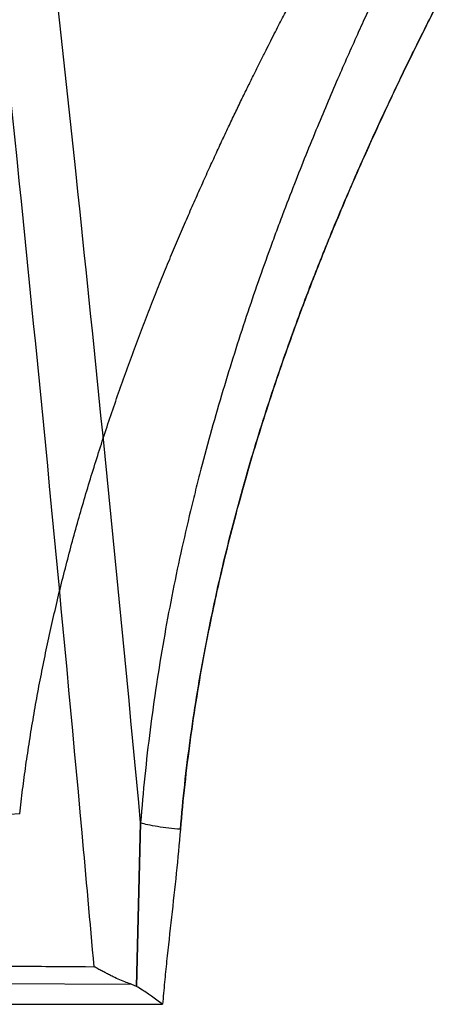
# Model space of a CAD drawing. Header units: millimetres. Extents: x 0 to 297, y 0 to 210.
# Tile 287 of 438: x 147.262 to 147.377, y 159.028 to 159.29. Entities that reach past the tile are written whole.
import ezdxf

# ---------------------------------------------------------------- set-up
doc = ezdxf.new("R2010")
doc.units = ezdxf.units.MM
doc.header["$LTSCALE"] = 16.335
doc.layers.add('INTFCLR_144815', color=7, linetype='CONTINUOUS')

msp = doc.modelspace()

# ---------------------------------------------------------------- linework, layer by layer
at = {"layer": 'INTFCLR_144815', "color": 9, "linetype": 'Continuous'}
for p, q in [((147.2939292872, 159.0763019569), (147.2928089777, 159.032873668)), ((147.2928089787, 159.0328736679), (147.2939292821, 159.0763019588)), ((147.1335091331, 159.0389453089), (147.2815890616, 159.0380882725)), ((147.2915770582, 159.0334000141), (147.1307784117, 159.0338764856)), ((147.1308639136, 159.0281115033), (147.2997542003, 159.0281100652))]:
    msp.add_line(p, q, dxfattribs=at)
at = {"layer": 'INTFCLR_144815', "color": 6, "linetype": 'Continuous'}
msp.add_line((147.2928134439, 159.0328741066), (147.2915770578, 159.0334000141), dxfattribs=at)
msp.add_arc((148.6256505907, 135.304605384), 23.813168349, 93.28324022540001, 93.4939552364, dxfattribs=at)
at = {"layer": 'INTFCLR_144815', "color": 9, "linetype": 'Continuous'}
for centre, radius, start, end in [((147.7108147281, 158.9942927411), 0.4124492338, 174.4785059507, 175.2969545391), ((147.7120846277, 158.9941746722), 0.4137245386, 174.479152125, 175.2950778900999)]:
    msp.add_arc(centre, radius, start, end, dxfattribs=at)
for points, knots in [([(147.2939292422, 159.076301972), (147.2885169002, 159.1340301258), (147.2758473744, 159.2617119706), (147.2540261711, 159.4552279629), (147.2286106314, 159.6511563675), (147.2098896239, 159.7770173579), (147.2002882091, 159.8370621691)], [0, 0, 0, 0, 0.2268957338, 0.5020939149, 0.7620442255, 1, 1, 1, 1]), ([(147.2815890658, 159.0380882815), (147.2805365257, 159.0499547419), (147.2742892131, 159.1195518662), (147.2616161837, 159.2513867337), (147.2486260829, 159.3712159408), (147.2414324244, 159.4333639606)], [0, 0, 0, 0, 0.08995059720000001, 0.5276123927, 1, 1, 1, 1]), ([(147.3650049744, 159.3143366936), (147.3642440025, 159.3127859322), (147.3625725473, 159.3093581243), (147.3596809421, 159.3033424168), (147.3568383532, 159.2973137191), (147.3545241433, 159.2923132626), (147.3530155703, 159.2890171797), (147.3504535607, 159.28337372), (147.3463365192, 159.2740943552), (147.3406122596, 159.2606263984), (147.3356448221, 159.2483043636), (147.3320828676, 159.2390406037), (147.3299718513, 159.2334017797), (147.3266814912, 159.2244438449), (147.3217825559, 159.2103976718), (147.3155772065, 159.1907821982), (147.3112621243, 159.1753889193), (147.3085290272, 159.1647051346), (147.3067121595, 159.1573075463), (147.3036704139, 159.1440783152), (147.2998500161, 159.1247239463), (147.2962327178, 159.1008209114), (147.2945664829, 159.0845637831), (147.2939292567, 159.0763019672)], [0, 0, 0, 0, 0.0207349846, 0.045776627, 0.0801181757, 0.1007403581, 0.1119158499, 0.1236298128, 0.1751356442, 0.2337672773, 0.299281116, 0.3345979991, 0.3528994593, 0.371554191, 0.4491488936, 0.5314384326, 0.6184736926, 0.6409991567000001, 0.6638103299, 0.7099082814, 0.8039311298, 0.9005344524, 1, 1, 1, 1]), ([(147.3044957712, 159.0745833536), (147.3051550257, 159.0825130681), (147.306865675, 159.0981572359), (147.310006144, 159.1174636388), (147.3126386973, 159.1306949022), (147.3142590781, 159.138110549), (147.3167187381, 159.1488711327), (147.3207394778, 159.1644454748), (147.3267262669, 159.1843871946), (147.332090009, 159.2002352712), (147.3359785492, 159.2108962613), (147.3381898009, 159.2167546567), (147.3413742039, 159.2250249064), (147.3460897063, 159.2366938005), (147.3523518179, 159.2512196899), (147.3569603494, 159.2613603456), (147.359893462, 159.2676295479), (147.3616659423, 159.271392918), (147.3644944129, 159.2772811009), (147.368122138, 159.2846911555), (147.3712005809, 159.2907769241), (147.3729663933, 159.2942527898), (147.3738853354, 159.2960315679), (147.3751874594, 159.298558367), (147.3760157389, 159.3001550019), (147.377523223, 159.3030342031), (147.3759513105, 159.3000314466), (147.3747083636, 159.2976340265), (147.3716867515, 159.2917617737), (147.3688752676, 159.2861705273), (147.3664872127, 159.2813532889), (147.3649485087, 159.2781990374), (147.3623265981, 159.2727968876), (147.3581233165, 159.2639136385), (147.352261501, 159.2510231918), (147.3471814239, 159.2392230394), (147.3435360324, 159.2303512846), (147.3413768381, 159.2249521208), (147.3380118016, 159.2163808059), (147.3330025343, 159.2029412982), (147.3266549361, 159.1841656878), (147.3222353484, 159.1694250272), (147.31944074, 159.1591931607), (147.3175810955, 159.152113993), (147.3144710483, 159.1394575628), (147.3105582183, 159.1209384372), (147.3068638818, 159.0980585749), (147.3051366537, 159.0824937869), (147.3044957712, 159.0745833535)], [0, 0, 0, 0, 0.0495666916, 0.0979787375, 0.1217947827, 0.1335961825, 0.145261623, 0.1905535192, 0.2337590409, 0.2749344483, 0.2947559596, 0.304446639, 0.3139406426, 0.3499603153, 0.3828364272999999, 0.4124698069, 0.4193419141, 0.4259519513, 0.4383822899, 0.4600369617, 0.4773189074, 0.4809299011, 0.4842530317, 0.4899454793, 0.4975118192, 0.5000003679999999, 0.5026670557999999, 0.5104422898, 0.5230504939, 0.5403341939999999, 0.5507100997, 0.5563295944, 0.5622201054, 0.5881060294, 0.6175531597, 0.6504231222, 0.6681285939, 0.6772997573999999, 0.6866454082, 0.7254887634, 0.7666300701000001, 0.8100868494, 0.8213244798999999, 0.8327010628, 0.8556801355, 0.9025052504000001, 0.9505623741, 1, 1, 1, 1]), ([(147.3044957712, 159.0745833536), (147.3051550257, 159.0825130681), (147.306865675, 159.0981572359), (147.310006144, 159.1174636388), (147.3126386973, 159.1306949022), (147.3142590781, 159.138110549), (147.3167187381, 159.1488711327), (147.3207394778, 159.1644454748), (147.3267262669, 159.1843871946), (147.332090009, 159.2002352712), (147.3359785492, 159.2108962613), (147.3381898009, 159.2167546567), (147.3413742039, 159.2250249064), (147.3460897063, 159.2366938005), (147.3523518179, 159.2512196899), (147.3569603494, 159.2613603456), (147.359893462, 159.2676295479), (147.3616659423, 159.271392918), (147.3644944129, 159.2772811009), (147.368122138, 159.2846911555), (147.3712005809, 159.2907769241), (147.3729663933, 159.2942527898), (147.3738853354, 159.2960315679), (147.3751874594, 159.298558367), (147.3760157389, 159.3001550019), (147.377523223, 159.3030342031), (147.3759513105, 159.3000314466), (147.3747083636, 159.2976340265), (147.3716867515, 159.2917617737), (147.3688752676, 159.2861705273), (147.3664872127, 159.2813532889), (147.3649485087, 159.2781990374), (147.3623265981, 159.2727968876), (147.3581233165, 159.2639136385), (147.352261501, 159.2510231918), (147.3471814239, 159.2392230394), (147.3435360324, 159.2303512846), (147.3413768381, 159.2249521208), (147.3380118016, 159.2163808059), (147.3330025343, 159.2029412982), (147.3266549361, 159.1841656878), (147.3222353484, 159.1694250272), (147.31944074, 159.1591931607), (147.3175810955, 159.152113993), (147.3144710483, 159.1394575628), (147.3105582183, 159.1209384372), (147.3068638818, 159.0980585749), (147.3051366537, 159.0824937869), (147.3044957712, 159.0745833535)], [0, 0, 0, 0, 0.0495666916, 0.0979787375, 0.1217947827, 0.1335961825, 0.145261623, 0.1905535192, 0.2337590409, 0.2749344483, 0.2947559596, 0.304446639, 0.3139406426, 0.3499603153, 0.3828364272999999, 0.4124698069, 0.4193419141, 0.4259519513, 0.4383822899, 0.4600369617, 0.4773189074, 0.4809299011, 0.4842530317, 0.4899454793, 0.4975118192, 0.5000003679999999, 0.5026670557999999, 0.5104422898, 0.5230504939, 0.5403341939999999, 0.5507100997, 0.5563295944, 0.5622201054, 0.5881060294, 0.6175531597, 0.6504231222, 0.6681285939, 0.6772997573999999, 0.6866454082, 0.7254887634, 0.7666300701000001, 0.8100868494, 0.8213244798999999, 0.8327010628, 0.8556801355, 0.9025052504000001, 0.9505623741, 1, 1, 1, 1]), ([(147.3044957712, 159.0745833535), (147.303461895, 159.0746604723), (147.3014239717, 159.0748519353), (147.2985298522, 159.0752427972), (147.2960339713, 159.0757088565), (147.2945505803, 159.0760916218), (147.2939292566, 159.0763019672)], [0, 0, 0, 0, 0.2899876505, 0.5723852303, 0.8165212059, 1, 1, 1, 1]), ([(147.3044957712, 159.0745833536), (147.3038439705, 159.0667808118), (147.3025684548, 159.0550999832), (147.301044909, 159.0415779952), (147.3004576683, 159.0358295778), (147.3002791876, 159.0339782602)], [0, 0, 0, 0, 0.5753799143, 0.8633220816, 1, 1, 1, 1]), ([(147.122178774, 159.0389822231), (147.1250517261, 159.0389733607), (147.1532926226, 159.0388827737), (147.2064297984, 159.0386470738), (147.2566933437, 159.0382983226), (147.2815890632, 159.0380882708)], [0, 0, 0, 0, 0.05406648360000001, 0.5314695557, 1, 1, 1, 1])]:
    msp.add_open_spline(points, degree=3, knots=knots, dxfattribs=at)
at = {"layer": 'INTFCLR_144815', "color": 6, "linetype": 'Continuous'}
for points, knots in [([(147.2618228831, 159.0786874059), (147.2620660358, 159.080835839), (147.2625842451, 159.0851357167), (147.2634553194, 159.0915831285), (147.2644208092, 159.0980361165), (147.2654799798, 159.1044925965), (147.2666318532, 159.1109501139), (147.2678751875, 159.1174058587), (147.2692083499, 159.1238561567), (147.2706293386, 159.1302968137), (147.2721356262, 159.136722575), (147.2737242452, 159.1431277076), (147.2753916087, 159.1495054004), (147.2771336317, 159.1558483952), (147.2789455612, 159.1621484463), (147.2808220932, 159.1683968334), (147.2827572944, 159.1745841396), (147.2847447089, 159.1807006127), (147.2867773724, 159.1867361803), (147.288847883, 159.1926806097), (147.2909484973, 159.1985237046), (147.2930712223, 159.2042554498), (147.2952079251, 159.2098661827), (147.2973504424, 159.2153467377), (147.2994906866, 159.2206885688), (147.3016207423, 159.2258838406), (147.3037329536, 159.2309254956), (147.3058200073, 159.2358073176), (147.3078750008, 159.2405239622), (147.3098914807, 159.2450709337), (147.311863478, 159.2494445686), (147.3137855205, 159.2536419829), (147.3156526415, 159.257661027), (147.3174603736, 159.261500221), (147.3192047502, 159.2651587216), (147.3208822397, 159.2686361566), (147.3224897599, 159.2719326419), (147.3240246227, 159.2750486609), (147.3254845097, 159.2779850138), (147.3268674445, 159.2807427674), (147.3281717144, 159.2833231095), (147.3293959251, 159.2857274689), (147.3305388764, 159.2879572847), (147.3315996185, 159.2900141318), (147.332577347, 159.2918995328), (147.3334714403, 159.2936150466), (147.3342813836, 159.2951621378), (147.3350067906, 159.2965422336), (147.335647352, 159.2977566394), (147.3363306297, 159.2990480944), (147.3370286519, 159.3003627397), (147.3375425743, 159.3013269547), (147.3377709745, 159.3017547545)], [0, 0, 0, 0, 0.0273620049, 0.0548064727, 0.0823306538, 0.1099307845, 0.1376026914, 0.1653378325, 0.1931270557, 0.2209539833, 0.248802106, 0.2766470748, 0.3044646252, 0.3322223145, 0.359887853, 0.3874217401, 0.4147828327, 0.4419270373, 0.4688077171, 0.4953767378, 0.5215851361, 0.5473841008, 0.5727253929, 0.5975624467, 0.6218510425, 0.6455494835, 0.6686193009, 0.691025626, 0.7127373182, 0.7337272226, 0.7539717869, 0.7734512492, 0.7921493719, 0.8100531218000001, 0.8271525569, 0.8434409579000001, 0.8589126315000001, 0.8735653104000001, 0.8873983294, 0.9004113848, 0.9126069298, 0.9239869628, 0.9345555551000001, 0.9443162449, 0.9532738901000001, 0.9614327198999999, 0.9687976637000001, 0.9753730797, 0.981163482, 0.9861728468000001, 0.9938629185, 1, 1, 1, 1]), ([(147.2915770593, 159.0334000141), (147.2910891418, 159.0335540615), (147.2900393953, 159.0339309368), (147.2883922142, 159.0346102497), (147.2869088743, 159.0352861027), (147.2856480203, 159.0359099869), (147.284643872, 159.0364283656), (147.2836204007, 159.0369740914), (147.2825998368, 159.0375303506), (147.2819238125, 159.0379032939), (147.2815890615, 159.0380882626)], [0, 0, 0, 0, 0.1389043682, 0.3025740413, 0.4836242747, 0.5812966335, 0.6844587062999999, 0.7903990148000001, 0.8961716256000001, 1, 1, 1, 1]), ([(147.2997542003, 159.0281100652), (147.2992388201, 159.028492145), (147.2982729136, 159.0292026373), (147.2969236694, 159.0301805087), (147.2956587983, 159.0310710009), (147.2943243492, 159.0319692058), (147.2933533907, 159.0325708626), (147.2928134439, 159.0328741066)], [0, 0, 0, 0, 0.2285069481, 0.4270726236, 0.59349969, 0.7794316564, 1, 1, 1, 1])]:
    msp.add_open_spline(points, degree=3, knots=knots, dxfattribs=at)

doc.saveas('drawing.dxf')
